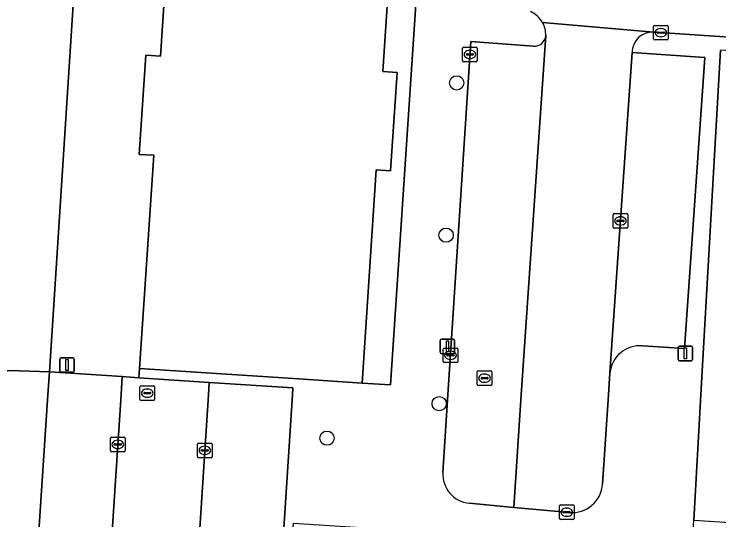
# Model space of a CAD drawing. Extents: x 161848 to 162726, y 385382 to 386521.
# Drawn here: x 161912.91 to 161961.27, y 385491.43 to 385526.12 of the extents above; entities that cross this region are included whole.
import ezdxf

# ---------------------------------------------------------------- set-up
doc = ezdxf.new("R2010")
doc.units = 0
for name, color, linetype in [('IMGEO_Boom', 7, 'Continuous'), ('IMGEO_Groenvoorziening', 7, 'Continuous'), ('IMGEO_Kolk', 7, 'Continuous'), ('IMGEO_Lichtmast', 7, 'Continuous'), ('IMGEO_Loofbos', 7, 'Continuous'), ('IMGEO_Pand', 7, 'Continuous'), ('IMGEO_Parkeervlak_open', 7, 'Continuous'), ('IMGEO_Rijbaan_lokaal_open', 7, 'Continuous'), ('IMGEO_Rioolput', 7, 'Continuous'), ('IMGEO_Voetpad_open', 7, 'Continuous')]:
    doc.layers.add(name, color=color, linetype=linetype)

msp = doc.modelspace()

# ---------------------------------------------------------------- linework, layer by layer
at = {"layer": 'IMGEO_Boom'}
for centre in [(161943.28, 385521.4), (161942.555, 385510.957), (161942.08, 385499.4), (161934.382, 385497.033)]:
    msp.add_circle(centre, 0.489, dxfattribs=at)
at = {"layer": 'IMGEO_Groenvoorziening'}
for points in [[(161919.62, 385567.908), (161914.879, 385568.706), (161907.621, 385569.927), (161904.493, 385570.453), (161902.438, 385568.051), (161900.553, 385541.042), (161900.164, 385535.47), (161897.98, 385535.282), (161901.017, 385500), (161901.066, 385499.418), (161912.567, 385501.667), (161915.33, 385501.593)], [(161941.881, 385547.741), (161936.339, 385548.108), (161935.601, 385536.955), (161939.183, 385536.718), (161938.221, 385522.178), (161939.194, 385522.114), (161938.747, 385515.366), (161937.764, 385515.432), (161936.796, 385500.803), (161938.731, 385500.698)], [(161909.084, 385402.439), (161908.994, 385402.417), (161909.034, 385401.64), (161919.121, 385409.529), (161919.509, 385420.403), (161918.799, 385420.451), (161918.939, 385422.345), (161920.48, 385443.216), (161920.699, 385446.942), (161916.773, 385447.176), (161916.98, 385450.354), (161911.984, 385450.773), (161915.225, 385500), (161915.33, 385501.593), (161912.567, 385501.667), (161901.066, 385499.418), (161908.941, 385404.608)]]:
    msp.add_lwpolyline(points, close=True, dxfattribs=at)
at = {"layer": 'IMGEO_Kolk'}
for p, q in [((161956.868, 385525.345), (161957.72, 385525.345)), ((161956.793, 385524.419), (161956.793, 385525.271)), ((161957.052, 385524.839), (161957.052, 385524.851)), ((161957.095, 385524.888), (161957.493, 385524.888)), ((161957.281, 385525.125), (161957.306, 385525.125)), ((161957.536, 385524.851), (161957.536, 385524.839)), ((161957.794, 385525.271), (161957.794, 385524.419)), ((161957.72, 385524.345), (161956.868, 385524.345)), ((161957.49, 385524.802), (161957.092, 385524.802)), ((161957.304, 385524.565), (161957.279, 385524.565)), ((161943.764, 385523.851), (161944.616, 385523.851)), ((161943.689, 385522.925), (161943.689, 385523.777)), ((161943.948, 385523.345), (161943.948, 385523.357)), ((161943.991, 385523.394), (161944.389, 385523.394)), ((161944.177, 385523.631), (161944.202, 385523.631)), ((161944.432, 385523.357), (161944.432, 385523.345)), ((161944.69, 385523.777), (161944.69, 385522.925)), ((161944.386, 385523.308), (161943.988, 385523.308)), ((161944.2, 385523.071), (161944.175, 385523.071)), ((161944.616, 385522.851), (161943.764, 385522.851)), ((161954.019, 385511.506), (161954.019, 385512.358)), ((161954.094, 385512.432), (161954.946, 385512.432)), ((161955.02, 385512.358), (161955.02, 385511.506)), ((161954.278, 385511.926), (161954.278, 385511.938)), ((161954.716, 385511.889), (161954.318, 385511.889)), ((161954.321, 385511.975), (161954.719, 385511.975)), ((161954.507, 385512.212), (161954.532, 385512.212)), ((161954.762, 385511.938), (161954.762, 385511.926)), ((161954.946, 385511.432), (161954.094, 385511.432)), ((161954.53, 385511.652), (161954.505, 385511.652)), ((161942.356, 385502.288), (161942.356, 385503.14)), ((161942.431, 385503.214), (161943.283, 385503.214)), ((161943.357, 385503.14), (161943.357, 385502.288)), ((161942.615, 385502.708), (161942.615, 385502.72)), ((161943.053, 385502.671), (161942.655, 385502.671)), ((161942.658, 385502.757), (161943.056, 385502.757)), ((161942.844, 385502.994), (161942.869, 385502.994)), ((161943.099, 385502.72), (161943.099, 385502.708)), ((161943.283, 385502.214), (161942.431, 385502.214)), ((161942.867, 385502.434), (161942.842, 385502.434)), ((161919.529, 385496.179), (161919.529, 385497.031)), ((161919.604, 385497.105), (161920.456, 385497.105)), ((161920.017, 385496.885), (161920.042, 385496.885)), ((161920.53, 385497.031), (161920.53, 385496.179)), ((161919.788, 385496.599), (161919.788, 385496.611)), ((161920.226, 385496.562), (161919.828, 385496.562)), ((161919.831, 385496.648), (161920.229, 385496.648)), ((161920.04, 385496.325), (161920.015, 385496.325)), ((161920.272, 385496.611), (161920.272, 385496.599)), ((161925.5, 385495.769), (161925.5, 385496.621)), ((161925.575, 385496.695), (161926.427, 385496.695)), ((161925.988, 385496.475), (161926.013, 385496.475)), ((161926.501, 385496.621), (161926.501, 385495.769)), ((161920.456, 385496.105), (161919.604, 385496.105)), ((161925.759, 385496.189), (161925.759, 385496.201)), ((161926.197, 385496.152), (161925.799, 385496.152)), ((161925.802, 385496.238), (161926.2, 385496.238)), ((161926.011, 385495.915), (161925.986, 385495.915)), ((161926.243, 385496.201), (161926.243, 385496.189)), ((161926.427, 385495.695), (161925.575, 385495.695)), ((161950.408, 385492.456), (161951.26, 385492.456)), ((161950.333, 385491.53), (161950.333, 385492.382)), ((161950.592, 385491.95), (161950.592, 385491.962)), ((161950.635, 385491.999), (161951.033, 385491.999)), ((161950.821, 385492.236), (161950.846, 385492.236)), ((161951.076, 385491.962), (161951.076, 385491.95)), ((161951.334, 385492.382), (161951.334, 385491.53)), ((161951.26, 385491.456), (161950.408, 385491.456)), ((161951.03, 385491.913), (161950.632, 385491.913)), ((161950.844, 385491.676), (161950.819, 385491.676))]:
    msp.add_line(p, q, dxfattribs=at)
for points in [[(161956.868, 385525.345), (161957.72, 385525.345)], [(161956.793, 385524.419), (161956.793, 385525.271)], [(161957.794, 385525.271), (161957.794, 385524.419)], [(161957.72, 385524.345), (161956.868, 385524.345)], [(161943.764, 385523.851), (161944.616, 385523.851)], [(161943.689, 385522.925), (161943.689, 385523.777)], [(161944.69, 385523.777), (161944.69, 385522.925)], [(161944.616, 385522.851), (161943.764, 385522.851)], [(161954.019, 385511.506), (161954.019, 385512.358)], [(161954.094, 385512.432), (161954.946, 385512.432)], [(161955.02, 385512.358), (161955.02, 385511.506)], [(161954.946, 385511.432), (161954.094, 385511.432)], [(161942.356, 385502.288), (161942.356, 385503.14)], [(161942.431, 385503.214), (161943.283, 385503.214)], [(161943.357, 385503.14), (161943.357, 385502.288)], [(161943.283, 385502.214), (161942.431, 385502.214)], [(161919.529, 385496.179), (161919.529, 385497.031)], [(161919.604, 385497.105), (161920.456, 385497.105)], [(161920.53, 385497.031), (161920.53, 385496.179)], [(161925.5, 385495.769), (161925.5, 385496.621)], [(161925.575, 385496.695), (161926.427, 385496.695)], [(161926.501, 385496.621), (161926.501, 385495.769)], [(161920.456, 385496.105), (161919.604, 385496.105)], [(161926.427, 385495.695), (161925.575, 385495.695)], [(161950.408, 385492.456), (161951.26, 385492.456)], [(161950.333, 385491.53), (161950.333, 385492.382)], [(161951.334, 385492.382), (161951.334, 385491.53)], [(161951.26, 385491.456), (161950.408, 385491.456)]]:
    msp.add_lwpolyline(points, dxfattribs=at)
for centre, radius, start, end in [((161956.87, 385525.269), 0.0765, 91.552, 178.448), ((161956.87, 385525.269), 0.0765, 91.552, 178.448), ((161957.718, 385525.269), 0.0765, 1.552, 88.448), ((161957.718, 385525.269), 0.0765, 1.552, 88.448), ((161957.092, 385524.848), 0.0403, 85.8775, 175.7526), ((161957.089, 385524.838), 0.0366, 178.938, 274.7102), ((161957.493, 385524.845), 0.043, 264.8664, 352.4533), ((161957.497, 385524.85), 0.0386, 1.7309, 96.639), ((161956.87, 385524.421), 0.0765, 181.552, 268.448), ((161956.87, 385524.421), 0.0765, 181.552, 268.448), ((161957.718, 385524.421), 0.0765, 271.552, 358.448), ((161957.718, 385524.421), 0.0765, 271.552, 358.448), ((161943.766, 385523.775), 0.0765, 91.552, 178.448), ((161943.766, 385523.775), 0.0765, 91.552, 178.448), ((161944.614, 385523.775), 0.0765, 1.552, 88.448), ((161944.614, 385523.775), 0.0765, 1.552, 88.448), ((161943.988, 385523.354), 0.0403, 85.8775, 175.7526), ((161944.393, 385523.356), 0.0386, 1.7309, 96.639), ((161943.766, 385522.927), 0.0765, 181.552, 268.448), ((161943.766, 385522.927), 0.0765, 181.552, 268.448), ((161943.985, 385523.344), 0.0366, 178.938, 274.7102), ((161944.389, 385523.351), 0.043, 264.8664, 352.4533), ((161944.614, 385522.927), 0.0765, 271.552, 358.448), ((161944.614, 385522.927), 0.0765, 271.552, 358.448), ((161954.096, 385512.356), 0.0765, 91.552, 178.448), ((161954.096, 385512.356), 0.0765, 91.552, 178.448), ((161954.944, 385512.356), 0.0765, 1.552, 88.448), ((161954.944, 385512.356), 0.0765, 1.552, 88.448), ((161954.318, 385511.935), 0.0403, 85.8775, 175.7526), ((161954.315, 385511.925), 0.0366, 178.938, 274.7102), ((161954.719, 385511.932), 0.043, 264.8664, 352.4533), ((161954.723, 385511.937), 0.0386, 1.7309, 96.639), ((161954.096, 385511.508), 0.0765, 181.552, 268.448), ((161954.096, 385511.508), 0.0765, 181.552, 268.448), ((161954.944, 385511.508), 0.0765, 271.552, 358.448), ((161954.944, 385511.508), 0.0765, 271.552, 358.448), ((161942.433, 385503.138), 0.0765, 91.552, 178.448), ((161942.433, 385503.138), 0.0765, 91.552, 178.448), ((161943.281, 385503.138), 0.0765, 1.552, 88.448), ((161943.281, 385503.138), 0.0765, 1.552, 88.448), ((161942.655, 385502.717), 0.0403, 85.8775, 175.7526), ((161942.652, 385502.707), 0.0366, 178.938, 274.7102), ((161943.056, 385502.714), 0.043, 264.8664, 352.4533), ((161943.06, 385502.719), 0.0386, 1.7309, 96.639), ((161942.433, 385502.29), 0.0765, 181.552, 268.448), ((161942.433, 385502.29), 0.0765, 181.552, 268.448), ((161943.281, 385502.29), 0.0765, 271.552, 358.448), ((161943.281, 385502.29), 0.0765, 271.552, 358.448), ((161919.606, 385497.029), 0.0765, 91.552, 178.448), ((161919.606, 385497.029), 0.0765, 91.552, 178.448), ((161920.454, 385497.029), 0.0765, 1.552, 88.448), ((161920.454, 385497.029), 0.0765, 1.552, 88.448), ((161919.828, 385496.608), 0.0403, 85.8775, 175.7526), ((161919.825, 385496.598), 0.0366, 178.938, 274.7102), ((161920.229, 385496.605), 0.043, 264.8664, 352.4533), ((161920.233, 385496.61), 0.0386, 1.7309, 96.639), ((161925.577, 385496.619), 0.0765, 91.552, 178.448), ((161925.577, 385496.619), 0.0765, 91.552, 178.448), ((161926.425, 385496.619), 0.0765, 1.552, 88.448), ((161926.425, 385496.619), 0.0765, 1.552, 88.448), ((161919.606, 385496.181), 0.0765, 181.552, 268.448), ((161919.606, 385496.181), 0.0765, 181.552, 268.448), ((161920.454, 385496.181), 0.0765, 271.552, 358.448), ((161920.454, 385496.181), 0.0765, 271.552, 358.448), ((161925.799, 385496.198), 0.0403, 85.8775, 175.7526), ((161925.796, 385496.188), 0.0366, 178.938, 274.7102), ((161926.2, 385496.195), 0.043, 264.8664, 352.4533), ((161926.204, 385496.2), 0.0386, 1.7309, 96.639), ((161925.577, 385495.771), 0.0765, 181.552, 268.448), ((161925.577, 385495.771), 0.0765, 181.552, 268.448), ((161926.425, 385495.771), 0.0765, 271.552, 358.448), ((161926.425, 385495.771), 0.0765, 271.552, 358.448), ((161950.41, 385492.38), 0.0765, 91.552, 178.448), ((161950.41, 385492.38), 0.0765, 91.552, 178.448), ((161951.258, 385492.38), 0.0765, 1.552, 88.448), ((161951.258, 385492.38), 0.0765, 1.552, 88.448), ((161950.632, 385491.959), 0.0403, 85.8775, 175.7526), ((161950.629, 385491.949), 0.0366, 178.938, 274.7102), ((161951.033, 385491.956), 0.043, 264.8664, 352.4533), ((161951.037, 385491.961), 0.0386, 1.7309, 96.639), ((161950.41, 385491.532), 0.0765, 181.552, 268.448), ((161950.41, 385491.532), 0.0765, 181.552, 268.448), ((161951.258, 385491.532), 0.0765, 271.552, 358.448), ((161951.258, 385491.532), 0.0765, 271.552, 358.448)]:
    msp.add_arc(centre, radius, start, end, dxfattribs=at)
for centre, major_axis, ratio, start_param, end_param in [((161957.28, 385524.845), (-0.387, 0.002), 0.722429, 4.712389, 7.853982), ((161957.305, 385524.845), (-0.39, 0.002), 0.717154, 1.570796, 4.712389), ((161944.176, 385523.351), (-0.387, 0.002), 0.722429, 4.712389, 7.853982), ((161944.201, 385523.351), (-0.39, 0.002), 0.717154, 1.570796, 4.712389), ((161954.506, 385511.932), (-0.387, 0.002), 0.722429, 4.712389, 7.853982), ((161954.531, 385511.932), (-0.39, 0.002), 0.717154, 1.570796, 4.712389), ((161942.843, 385502.714), (-0.387, 0.002), 0.722429, 4.712389, 7.853982), ((161942.868, 385502.714), (-0.39, 0.002), 0.717154, 1.570796, 4.712389), ((161920.016, 385496.605), (-0.387, 0.002), 0.722429, 4.712389, 7.853982), ((161920.041, 385496.605), (-0.39, 0.002), 0.717154, 1.570796, 4.712389), ((161925.987, 385496.195), (-0.387, 0.002), 0.722429, 4.712389, 7.853982), ((161926.012, 385496.195), (-0.39, 0.002), 0.717154, 1.570796, 4.712389), ((161950.82, 385491.956), (-0.387, 0.002), 0.722429, 4.712389, 7.853982), ((161950.845, 385491.956), (-0.39, 0.002), 0.717154, 1.570796, 4.712389)]:
    msp.add_ellipse(centre, major_axis=major_axis, ratio=ratio, start_param=start_param, end_param=end_param, dxfattribs=at)
at = {"layer": 'IMGEO_Lichtmast'}
for p, q in [((161942.151, 385502.924), (161942.151, 385503.724)), ((161942.151, 385503.724), (161942.151, 385502.924)), ((161942.251, 385503.824), (161943.041, 385503.824)), ((161943.041, 385503.824), (161942.251, 385503.824)), ((161943.141, 385503.724), (161943.141, 385502.924)), ((161943.141, 385502.924), (161943.141, 385503.724)), ((161958.471, 385502.445), (161958.471, 385503.245)), ((161958.471, 385503.245), (161958.471, 385502.445)), ((161958.571, 385503.345), (161959.361, 385503.345)), ((161959.361, 385503.345), (161958.571, 385503.345)), ((161959.461, 385503.245), (161959.461, 385502.445)), ((161959.461, 385502.445), (161959.461, 385503.245)), ((161943.041, 385502.824), (161942.251, 385502.824)), ((161942.251, 385502.824), (161943.041, 385502.824)), ((161916.048, 385501.653), (161916.048, 385502.453)), ((161916.048, 385502.453), (161916.048, 385501.653)), ((161916.148, 385502.553), (161916.938, 385502.553)), ((161916.938, 385502.553), (161916.148, 385502.553)), ((161917.038, 385502.453), (161917.038, 385501.653)), ((161917.038, 385501.653), (161917.038, 385502.453)), ((161959.361, 385502.345), (161958.571, 385502.345)), ((161958.571, 385502.345), (161959.361, 385502.345)), ((161916.938, 385501.553), (161916.148, 385501.553)), ((161916.148, 385501.553), (161916.938, 385501.553))]:
    msp.add_line(p, q, dxfattribs=at)
for points in [[(161942.571, 385503.699), (161942.721, 385503.699), (161942.721, 385502.949), (161942.571, 385502.949), (161942.571, 385503.699)], [(161958.891, 385503.22), (161959.041, 385503.22), (161959.041, 385502.47), (161958.891, 385502.47), (161958.891, 385503.22)], [(161916.468, 385502.428), (161916.618, 385502.428), (161916.618, 385501.678), (161916.468, 385501.678), (161916.468, 385502.428)]]:
    msp.add_lwpolyline(points, dxfattribs=at)
for centre, start, end in [((161942.251, 385503.724), 90, 180), ((161942.251, 385503.724), 90, 180), ((161943.041, 385503.724), 0, 90), ((161943.041, 385503.724), 360, 90), ((161958.571, 385503.245), 90, 180), ((161958.571, 385503.245), 90, 180), ((161959.361, 385503.245), 0, 90), ((161959.361, 385503.245), 360, 90), ((161942.251, 385502.924), 180, 270), ((161942.251, 385502.924), 180, 270), ((161943.041, 385502.924), 270, 0), ((161943.041, 385502.924), 270, 0), ((161916.148, 385502.453), 90, 180), ((161916.148, 385502.453), 90, 180), ((161916.938, 385502.453), 0, 90), ((161916.938, 385502.453), 360, 90), ((161958.571, 385502.445), 180, 270), ((161958.571, 385502.445), 180, 270), ((161959.361, 385502.445), 270, 0), ((161959.361, 385502.445), 270, 0), ((161916.148, 385501.653), 180, 270), ((161916.148, 385501.653), 180, 270), ((161916.938, 385501.653), 270, 0), ((161916.938, 385501.653), 270, 0)]:
    msp.add_arc(centre, 0.1, start, end, dxfattribs=at)
at = {"layer": 'IMGEO_Loofbos'}
msp.add_lwpolyline([(161937.991, 385572.511), (161943.515, 385572.144), (161943.654, 385574.199), (161938.367, 385574.532), (161938.3, 385573.524), (161936.164, 385573.665), (161936.231, 385574.667), (161920.123, 385575.681), (161919.62, 385567.908), (161915.33, 385501.593), (161920.322, 385501.259), (161921.48, 385501.182), (161921.522, 385501.814), (161922.49, 385516.433), (161921.491, 385516.499), (161921.941, 385523.3), (161922.958, 385523.233), (161923.902, 385537.482), (161920.343, 385537.718), (161921.301, 385552.184), (161920.286, 385552.252), (161920.73, 385558.966), (161921.757, 385558.898), (161922.725, 385573.521)], close=True, dxfattribs=at)
at = {"layer": 'IMGEO_Pand'}
msp.add_lwpolyline([(161923.902, 385537.482), (161922.958, 385523.233), (161921.941, 385523.3), (161921.491, 385516.499), (161922.49, 385516.433), (161921.522, 385501.814), (161932.091, 385501.114), (161936.796, 385500.803), (161937.764, 385515.432), (161938.747, 385515.366), (161939.194, 385522.114), (161938.221, 385522.178), (161939.183, 385536.718)], dxfattribs=at)
at = {"layer": 'IMGEO_Parkeervlak_open'}
for points in [[(161944.151, 385492.566), (161947.197, 385492.288), (161947.709, 385500), (161949.396, 385524.643)], [(161948.541, 385523.915), (161944.246, 385524.235), (161942.68, 385500), (161942.337, 385494.687)], [(161956.04, 385503.368), (161958.923, 385503.177), (161960.311, 385523.142), (161955.322, 385523.473), (161953.795, 385501.507)]]:
    msp.add_lwpolyline(points, dxfattribs=at)
for points in [[(161996.406, 385521.282), (161993.387, 385521.503), (161991.476, 385521.643), (161961.383, 385523.654), (161960.165, 385502.421), (161960.031, 385500), (161959.557, 385491.4), (161971.281, 385490.646), (161971.324, 385491.319), (161969.657, 385491.425), (161970.267, 385500), (161971.769, 385521.102), (161987.231, 385520.078), (161985.862, 385500), (161983.733, 385468.78), (161985.826, 385468.657), (161986.931, 385487.464), (161994.084, 385486.988)], [(161916.98, 385450.354), (161920.255, 385500), (161920.322, 385501.259), (161915.33, 385501.593), (161915.225, 385500), (161911.984, 385450.773)], [(161989.304, 385467.593), (161985.781, 385467.89), (161978.722, 385468.391), (161968.387, 385469.051), (161930.191, 385471.68), (161931.448, 385491.214), (161932.013, 385500), (161932.035, 385500.475), (161926.302, 385500.859), (161926.246, 385500), (161924.082, 385466.568), (161973.719, 385463.339), (161989.02, 385462.302)]]:
    msp.add_lwpolyline(points, close=True, dxfattribs=at)
for centre, radius, start, end in [((161948.601, 385524.711), 0.798, 265.7, 355.1262), ((161955.864, 385501.295), 2.08, 85.1506, 174.1637), ((161944.333, 385494.558), 2.001, 176.3094, 264.7685)]:
    msp.add_arc(centre, radius, start, end, dxfattribs=at)
at = {"layer": 'IMGEO_Rijbaan_lokaal_open'}
for points in [[(161949.175, 385525.537), (161956.819, 385524.879), (161956.884, 385524.873), (161965.744, 385524.286), (161972.505, 385523.839), (161991.565, 385522.692), (161992.427, 385522.615), (161992.777, 385527.666)], [(161956.819, 385524.879), (161949.175, 385525.537)], [(161949.396, 385524.643), (161947.709, 385500), (161947.197, 385492.288), (161951.02, 385491.938)], [(161953.29, 385493.878), (161953.69, 385500), (161953.795, 385501.507), (161955.322, 385523.473)]]:
    msp.add_lwpolyline(points, dxfattribs=at)
msp.add_lwpolyline([(161989.02, 385462.302), (161973.719, 385463.339), (161924.082, 385466.568), (161926.246, 385500), (161926.302, 385500.859), (161921.48, 385501.182), (161920.322, 385501.259), (161920.255, 385500), (161916.98, 385450.354), (161916.773, 385447.176), (161920.699, 385446.942), (161927.586, 385446.469), (161982.306, 385442.712), (161982.6, 385442.692), (161987.941, 385442.31), (161988.372, 385450.247)], close=True, dxfattribs=at)
for centre, radius, start, end in [((161947.634, 385524.681), 1.763, 29.0633, 66.3962), ((161947.63, 385524.681), 1.766, 358.7756, 28.9951), ((161956.724, 385523.48), 1.402, 86.1163, 180.2927), ((161951.21, 385494.014), 2.084, 264.7715, 356.2646)]:
    msp.add_arc(centre, radius, start, end, dxfattribs=at)
at = {"layer": 'IMGEO_Rioolput'}
for p, q in [((161944.772, 385501.646), (161945.624, 385501.646)), ((161944.697, 385500.72), (161944.697, 385501.572)), ((161944.956, 385501.14), (161944.956, 385501.152)), ((161944.999, 385501.189), (161945.397, 385501.189)), ((161945.185, 385501.426), (161945.21, 385501.426)), ((161945.44, 385501.152), (161945.44, 385501.14)), ((161945.698, 385501.572), (161945.698, 385500.72)), ((161945.624, 385500.646), (161944.772, 385500.646)), ((161945.394, 385501.103), (161944.996, 385501.103)), ((161945.208, 385500.866), (161945.183, 385500.866)), ((161921.549, 385499.695), (161921.549, 385500.547)), ((161921.624, 385500.621), (161922.476, 385500.621)), ((161921.851, 385500.164), (161922.249, 385500.164)), ((161922.037, 385500.401), (161922.062, 385500.401)), ((161922.55, 385500.547), (161922.55, 385499.695)), ((161921.808, 385500.115), (161921.808, 385500.127)), ((161922.246, 385500.078), (161921.848, 385500.078)), ((161922.06, 385499.841), (161922.035, 385499.841)), ((161922.292, 385500.127), (161922.292, 385500.115)), ((161922.476, 385499.621), (161921.624, 385499.621))]:
    msp.add_line(p, q, dxfattribs=at)
for points in [[(161944.772, 385501.646), (161945.624, 385501.646)], [(161944.697, 385500.72), (161944.697, 385501.572)], [(161945.698, 385501.572), (161945.698, 385500.72)], [(161945.624, 385500.646), (161944.772, 385500.646)], [(161921.549, 385499.695), (161921.549, 385500.547)], [(161921.624, 385500.621), (161922.476, 385500.621)], [(161922.55, 385500.547), (161922.55, 385499.695)], [(161922.476, 385499.621), (161921.624, 385499.621)]]:
    msp.add_lwpolyline(points, dxfattribs=at)
for centre, radius, start, end in [((161944.774, 385501.57), 0.0765, 91.552, 178.448), ((161944.774, 385501.57), 0.0765, 91.552, 178.448), ((161945.622, 385501.57), 0.0765, 1.552, 88.448), ((161945.622, 385501.57), 0.0765, 1.552, 88.448), ((161944.996, 385501.149), 0.0403, 85.8775, 175.7526), ((161944.993, 385501.139), 0.0366, 178.938, 274.7102), ((161945.397, 385501.146), 0.043, 264.8664, 352.4533), ((161945.401, 385501.151), 0.0386, 1.7309, 96.639), ((161944.774, 385500.722), 0.0765, 181.552, 268.448), ((161944.774, 385500.722), 0.0765, 181.552, 268.448), ((161945.622, 385500.722), 0.0765, 271.552, 358.448), ((161945.622, 385500.722), 0.0765, 271.552, 358.448), ((161921.626, 385500.545), 0.0765, 91.552, 178.448), ((161921.626, 385500.545), 0.0765, 91.552, 178.448), ((161921.848, 385500.124), 0.0403, 85.8775, 175.7526), ((161922.253, 385500.126), 0.0386, 1.7309, 96.639), ((161922.474, 385500.545), 0.0765, 1.552, 88.448), ((161922.474, 385500.545), 0.0765, 1.552, 88.448), ((161921.626, 385499.697), 0.0765, 181.552, 268.448), ((161921.626, 385499.697), 0.0765, 181.552, 268.448), ((161921.845, 385500.114), 0.0366, 178.938, 274.7102), ((161922.249, 385500.121), 0.043, 264.8664, 352.4533), ((161922.474, 385499.697), 0.0765, 271.552, 358.448), ((161922.474, 385499.697), 0.0765, 271.552, 358.448)]:
    msp.add_arc(centre, radius, start, end, dxfattribs=at)
for centre, major_axis, ratio, start_param, end_param in [((161945.184, 385501.146), (-0.387, 0.002), 0.722429, 4.712389, 7.853982), ((161945.209, 385501.146), (-0.39, 0.002), 0.717154, 1.570796, 4.712389), ((161922.036, 385500.121), (-0.387, 0.002), 0.722429, 4.712389, 7.853982), ((161922.061, 385500.121), (-0.39, 0.002), 0.717154, 1.570796, 4.712389)]:
    msp.add_ellipse(centre, major_axis=major_axis, ratio=ratio, start_param=start_param, end_param=end_param, dxfattribs=at)
at = {"layer": 'IMGEO_Voetpad_open'}
for points in [[(161941.881, 385547.741), (161938.731, 385500.698), (161936.796, 385500.803), (161932.091, 385501.114), (161921.522, 385501.814), (161921.48, 385501.182), (161926.302, 385500.859), (161932.035, 385500.475), (161932.013, 385500), (161931.448, 385491.214), (161930.191, 385471.68), (161968.387, 385469.051)], [(161965.744, 385524.286), (161956.884, 385524.873), (161956.819, 385524.879)], [(161942.337, 385494.687), (161942.68, 385500), (161944.246, 385524.235), (161948.541, 385523.915)], [(161968.434, 385469.781), (161930.866, 385472.24), (161932.077, 385491.193), (161959.412, 385489.446), (161959.557, 385491.4), (161960.031, 385500), (161960.165, 385502.421), (161961.383, 385523.654)], [(161955.322, 385523.473), (161960.311, 385523.142), (161958.923, 385503.177), (161956.04, 385503.368)], [(161953.795, 385501.507), (161953.69, 385500), (161953.29, 385493.878)], [(161951.02, 385491.938), (161947.197, 385492.288), (161944.151, 385492.566)]]:
    msp.add_lwpolyline(points, dxfattribs=at)
for centre, radius, start, end in [((161947.634, 385524.681), 1.763, 29.0633, 66.3962), ((161947.63, 385524.681), 1.766, 358.7756, 28.9951), ((161956.724, 385523.48), 1.402, 86.1163, 180.2927), ((161948.601, 385524.711), 0.798, 265.7, 355.1262), ((161955.864, 385501.295), 2.08, 85.1506, 174.1637), ((161944.333, 385494.558), 2.001, 176.3094, 264.7685), ((161951.21, 385494.014), 2.084, 264.7715, 356.2646)]:
    msp.add_arc(centre, radius, start, end, dxfattribs=at)

doc.saveas('drawing.dxf')
